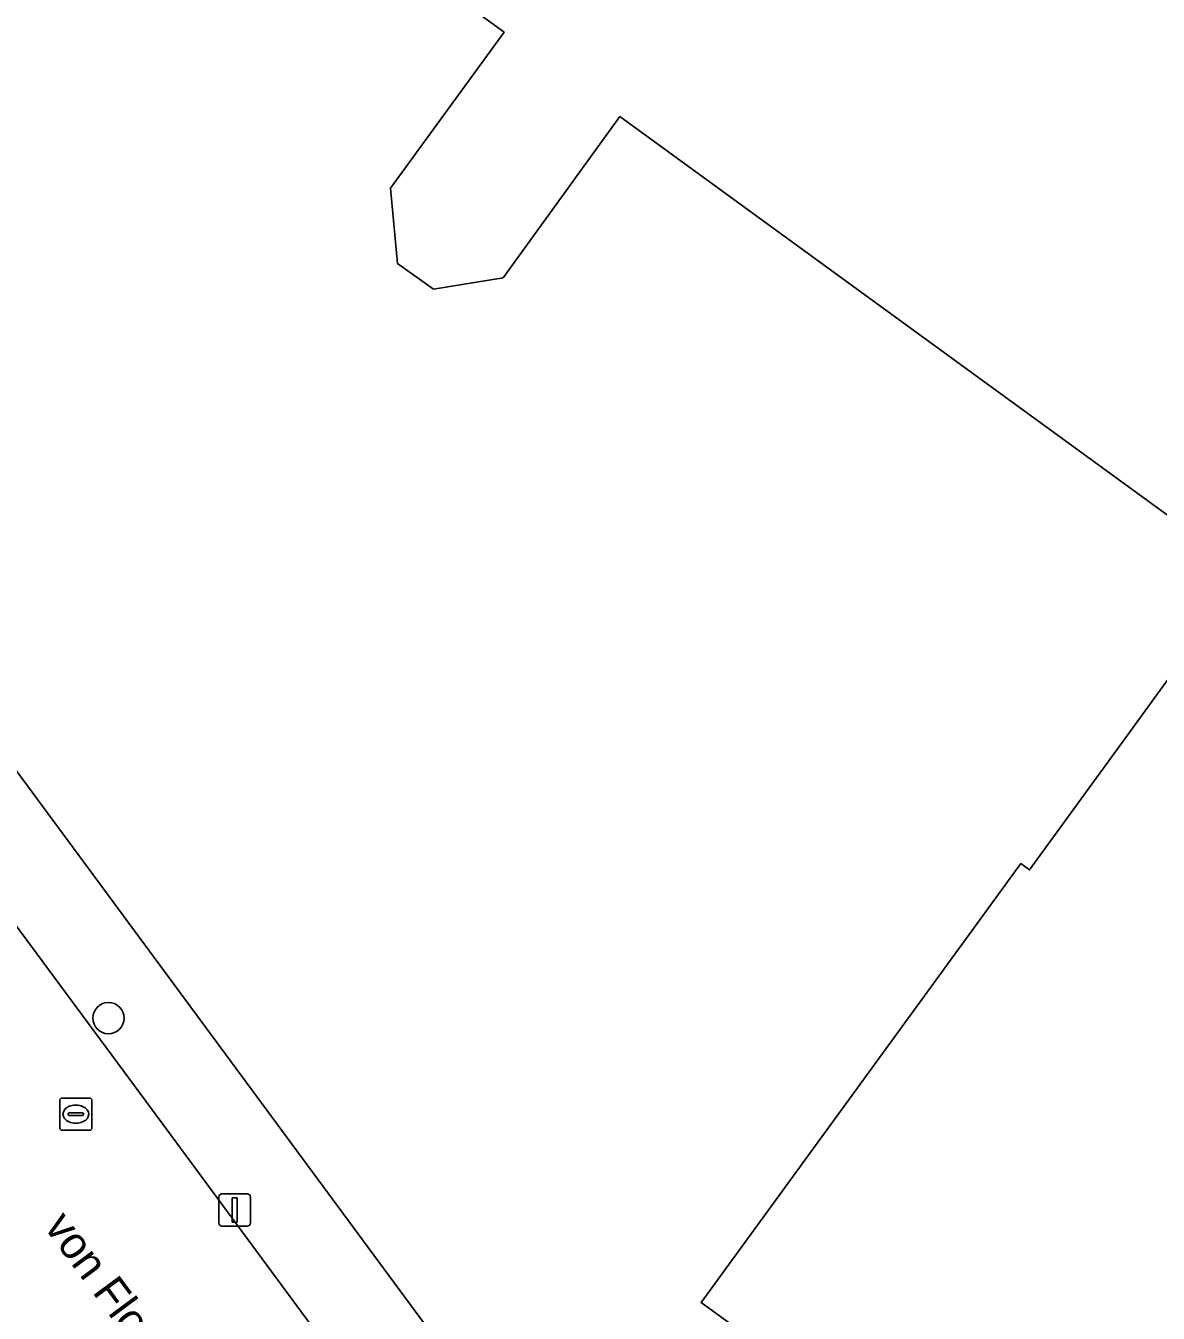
# Model space of a CAD drawing. Extents: x 159039 to 160102, y 381214 to 382524.
# Drawn here: x 159845.73 to 159880.98, y 382181.99 to 382222.07 of the extents above; entities that cross this region are included whole.
import ezdxf

# ---------------------------------------------------------------- set-up
doc = ezdxf.new("R2010")
doc.units = 0
for name, color, linetype in [('IMGEO_Boom', 7, 'Continuous'), ('IMGEO_Erf', 7, 'Continuous'), ('IMGEO_Hek', 7, 'Continuous'), ('IMGEO_Lichtmast', 7, 'Continuous'), ('IMGEO_Openbare_ruimte_label', 7, 'Continuous'), ('IMGEO_Pand', 7, 'Continuous'), ('IMGEO_Rijbaan_lokaal_gesloten', 7, 'Continuous'), ('IMGEO_Rioolput', 7, 'Continuous'), ('IMGEO_Voetpad_open', 7, 'Continuous')]:
    doc.layers.add(name, color=color, linetype=linetype)

msp = doc.modelspace()

# ---------------------------------------------------------------- linework, layer by layer
at = {"layer": 'IMGEO_Boom'}
msp.add_circle((159848.303, 382191.182), 0.489, dxfattribs=at)
at = {"layer": 'IMGEO_Erf'}
for points in [[(159815.302, 382239.717), (159867.666, 382168.76), (159870.02, 382165.569), (159881.079, 382150.583), (159885.477, 382144.149)], [(159909.865, 382150.941), (159866.748, 382182.331), (159874.146, 382192.488), (159876.702, 382195.996), (159876.976, 382195.795), (159879.934, 382199.872), (159883.707, 382205.065), (159864.224, 382219.248), (159860.586, 382214.221), (159858.421, 382213.874), (159857.298, 382214.675), (159857.082, 382217.019), (159860.619, 382221.869), (159847.489, 382231.418)]]:
    msp.add_lwpolyline(points, dxfattribs=at)
at = {"layer": 'IMGEO_Hek'}
msp.add_lwpolyline([(159867.666, 382168.76), (159815.302, 382239.717)], dxfattribs=at)
at = {"layer": 'IMGEO_Lichtmast'}
for p, q in [((159851.736, 382184.808), (159851.736, 382185.608)), ((159851.736, 382185.608), (159851.736, 382184.808)), ((159851.836, 382185.708), (159852.626, 382185.708)), ((159852.626, 382185.708), (159851.836, 382185.708)), ((159852.726, 382185.608), (159852.726, 382184.808)), ((159852.726, 382184.808), (159852.726, 382185.608)), ((159852.626, 382184.708), (159851.836, 382184.708)), ((159851.836, 382184.708), (159852.626, 382184.708))]:
    msp.add_line(p, q, dxfattribs=at)
msp.add_lwpolyline([(159852.156, 382185.583), (159852.306, 382185.583), (159852.306, 382184.833), (159852.156, 382184.833), (159852.156, 382185.583)], dxfattribs=at)
for centre, start, end in [((159851.836, 382185.608), 90, 180), ((159851.836, 382185.608), 90, 180), ((159852.626, 382185.608), 0, 90), ((159852.626, 382185.608), 360, 90), ((159851.836, 382184.808), 180, 270), ((159851.836, 382184.808), 180, 270), ((159852.626, 382184.808), 270, 0), ((159852.626, 382184.808), 270, 0)]:
    msp.add_arc(centre, 0.1, start, end, dxfattribs=at)
at = {"layer": 'IMGEO_Pand'}
msp.add_lwpolyline([(159847.489, 382231.418), (159860.619, 382221.869), (159857.082, 382217.019), (159857.298, 382214.675), (159858.421, 382213.874), (159860.586, 382214.221), (159864.224, 382219.248), (159883.707, 382205.065), (159879.934, 382199.872), (159876.976, 382195.795), (159876.702, 382195.996), (159874.146, 382192.488), (159866.748, 382182.331), (159909.865, 382150.941)], dxfattribs=at)
at = {"layer": 'IMGEO_Rijbaan_lokaal_gesloten'}
for points in [[(159849.647, 382188.355), (159841.456, 382199.419), (159813.067, 382238.13)], [(159880.895, 382145.824), (159878.912, 382148.473), (159871.611, 382158.476), (159867.805, 382163.635), (159865.33, 382166.993), (159855.887, 382179.891), (159849.647, 382188.355)]]:
    msp.add_lwpolyline(points, dxfattribs=at)
at = {"layer": 'IMGEO_Rioolput'}
for p, q in [((159846.787, 382187.767), (159846.787, 382188.619)), ((159846.862, 382188.693), (159847.714, 382188.693)), ((159847.275, 382188.473), (159847.3, 382188.473)), ((159847.788, 382188.619), (159847.788, 382187.767)), ((159847.046, 382188.187), (159847.046, 382188.199)), ((159847.484, 382188.15), (159847.086, 382188.15)), ((159847.089, 382188.236), (159847.487, 382188.236)), ((159847.53, 382188.199), (159847.53, 382188.187)), ((159847.714, 382187.693), (159846.862, 382187.693)), ((159847.298, 382187.913), (159847.273, 382187.913))]:
    msp.add_line(p, q, dxfattribs=at)
for points in [[(159846.787, 382187.767), (159846.787, 382188.619)], [(159846.862, 382188.693), (159847.714, 382188.693)], [(159847.788, 382188.619), (159847.788, 382187.767)], [(159847.714, 382187.693), (159846.862, 382187.693)]]:
    msp.add_lwpolyline(points, dxfattribs=at)
for centre, radius, start, end in [((159846.864, 382188.617), 0.0765, 91.552, 178.448), ((159846.864, 382188.617), 0.0765, 91.552, 178.448), ((159847.712, 382188.617), 0.0765, 1.552, 88.448), ((159847.712, 382188.617), 0.0765, 1.552, 88.448), ((159847.086, 382188.196), 0.0403, 85.8775, 175.7526), ((159847.083, 382188.186), 0.0366, 178.938, 274.7102), ((159847.487, 382188.193), 0.043, 264.8664, 352.4533), ((159847.491, 382188.198), 0.0386, 1.7309, 96.639), ((159846.864, 382187.769), 0.0765, 181.552, 268.448), ((159846.864, 382187.769), 0.0765, 181.552, 268.448), ((159847.712, 382187.769), 0.0765, 271.552, 358.448), ((159847.712, 382187.769), 0.0765, 271.552, 358.448)]:
    msp.add_arc(centre, radius, start, end, dxfattribs=at)
for centre, major_axis, ratio, start_param, end_param in [((159847.274, 382188.193), (-0.387, 0.002), 0.722429, 4.712389, 7.853982), ((159847.299, 382188.193), (-0.39, 0.002), 0.717154, 1.570796, 4.712389)]:
    msp.add_ellipse(centre, major_axis=major_axis, ratio=ratio, start_param=start_param, end_param=end_param, dxfattribs=at)
at = {"layer": 'IMGEO_Voetpad_open'}
msp.add_lwpolyline([(159813.067, 382238.13), (159841.456, 382199.419), (159849.647, 382188.355), (159855.887, 382179.891), (159865.33, 382166.993), (159867.666, 382168.76), (159815.302, 382239.717)], dxfattribs=at)

# ---------------------------------------------------------------- texts
at = {"layer": 'IMGEO_Openbare_ruimte_label'}
msp.add_text('von Flotowlaan', height=1, rotation=306.5834, dxfattribs=at).set_placement((159846.272, 382184.686))

doc.saveas('drawing.dxf')
